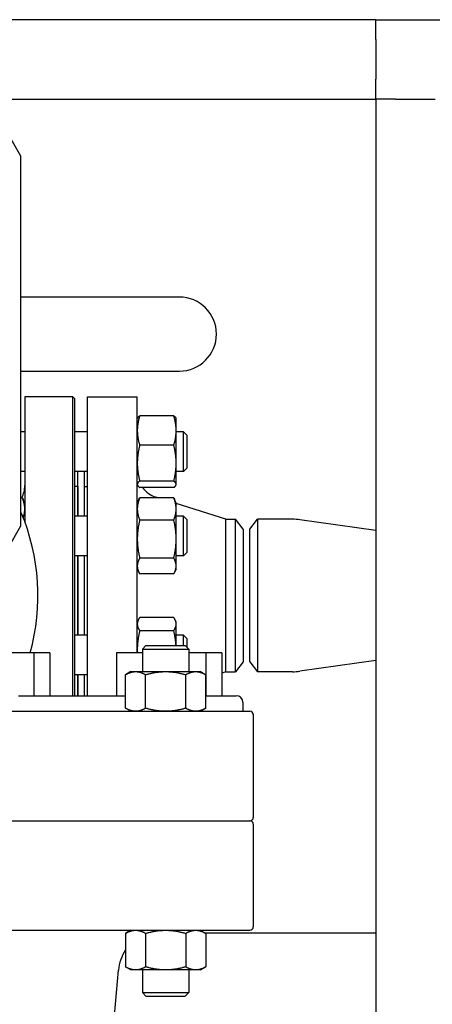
# Model space of a CAD drawing. Header units: inches. Extents: x 24 to 1128, y -69 to 748.
# Tile 482 of 656: x 614 to 622, y 358 to 377. Entities that reach past the tile are written whole.
import ezdxf

# ---------------------------------------------------------------- set-up
doc = ezdxf.new("R2010")
doc.units = ezdxf.units.IN
doc.header["$LTSCALE"] = 32
doc.header["$MEASUREMENT"] = 0
doc.layers.add('Visible (ANSI)', color=7, linetype='Continuous', lineweight=30)

msp = doc.modelspace()

# ---------------------------------------------------------------- linework, layer by layer
at = {"layer": 'Visible (ANSI)'}
for p, q in [((620.78763, 376.85867), (611.41663, 376.85867)), ((620.78763, 376.85867), (739.27356, 376.85867)), ((620.78763, 376.48367), (620.78763, 376.85867)), ((620.78763, 376.48367), (620.78763, 375.73367)), ((614.08863, 374.28076), (613.26163, 375.71317)), ((620.78763, 375.35867), (620.78763, 375.73367)), ((613.4663, 375.35867), (620.78763, 375.35867)), ((620.78763, 375.35867), (620.78763, 339.60867)), ((621.16263, 375.35867), (620.78763, 375.35867)), ((621.16263, 375.35867), (621.91263, 375.35867)), ((614.08863, 367.29658), (614.08863, 374.28076)), ((617.08063, 371.62117), (614.08863, 371.62117)), ((614.08863, 370.22117), (617.08063, 370.22117)), ((614.16063, 369.73367), (614.16063, 367.37561)), ((615.06688, 369.73367), (614.16063, 369.73367)), ((615.06688, 364.09117), (615.06688, 369.73367)), ((615.09813, 369.70242), (615.06688, 369.73367)), ((615.09813, 369.70242), (615.09813, 364.09117)), ((615.34563, 364.09117), (615.34563, 369.73367)), ((615.34563, 369.73367), (616.28563, 369.73367)), ((616.28563, 364.90117), (616.28563, 369.73367)), ((616.28563, 369.32488), (616.28978, 369.33378)), ((616.97455, 369.37636), (616.33072, 369.37636)), ((617.01963, 369.32488), (617.01548, 369.33378)), ((617.01963, 369.09837), (617.01963, 369.32488)), ((614.16063, 369.07488), (614.08863, 369.07488)), ((615.34563, 369.07488), (615.09813, 369.07488)), ((617.01963, 368.48215), (617.01963, 369.09837)), ((617.16063, 369.07488), (617.01963, 369.07488)), ((617.16063, 368.32488), (617.16063, 369.07488)), ((617.22313, 369.01238), (617.16063, 369.07488)), ((617.22313, 369.01238), (617.22313, 368.38738)), ((616.97455, 368.82039), (616.33072, 368.82039)), ((617.01963, 368.08365), (617.01963, 368.48215)), ((617.22313, 368.38738), (617.16063, 368.32488)), ((614.16063, 368.32488), (614.08863, 368.32488)), ((615.34563, 368.32488), (615.09813, 368.32488)), ((615.16563, 367.48376), (615.16563, 368.32488)), ((615.28563, 367.48376), (615.28563, 368.32488)), ((617.16063, 368.32488), (617.01963, 368.32488)), ((615.16063, 368.04367), (615.09813, 368.04367)), ((615.16063, 368.04367), (615.16063, 367.48376)), ((615.28563, 368.04367), (615.34563, 368.04367)), ((616.28563, 368.07488), (616.28978, 368.06598)), ((616.97455, 368.14391), (616.33072, 368.14391)), ((616.97455, 368.0234), (616.33072, 368.0234)), ((617.01963, 368.07488), (617.01548, 368.06598)), ((617.01963, 368.07488), (617.01963, 368.08365)), ((614.08863, 367.82726), (614.11555, 367.82726)), ((615.16063, 367.92367), (615.16563, 367.92367)), ((616.97455, 367.82726), (616.33072, 367.82726)), ((616.68474, 367.82726), (616.63466, 367.84312)), ((614.16063, 367.73376), (614.13151, 367.79622)), ((616.28563, 367.73376), (616.31476, 367.79622)), ((617.01963, 367.73376), (616.99051, 367.79622)), ((617.01963, 367.61829), (617.01963, 367.73376)), ((617.95897, 367.42367), (617.01963, 367.72119)), ((615.34563, 367.48376), (615.09813, 367.48376)), ((617.01963, 367.05008), (617.01963, 367.61829)), ((617.16063, 367.48376), (617.01963, 367.48376)), ((617.16063, 366.73376), (617.16063, 367.48376)), ((617.22313, 367.42126), (617.16063, 367.48376)), ((613.26163, 365.86417), (614.08863, 367.29658)), ((616.97455, 367.40933), (616.33072, 367.40933)), ((617.22313, 367.42126), (617.22313, 366.79626)), ((617.95897, 364.54367), (617.95897, 367.42367)), ((617.95897, 367.42367), (618.14176, 367.42367)), ((618.14176, 364.54367), (618.14176, 367.42367)), ((618.28563, 367.23617), (618.14176, 367.42367)), ((618.41063, 367.23617), (618.55451, 367.42367)), ((618.55451, 367.42367), (618.55451, 364.54367)), ((619.21457, 367.42367), (618.55451, 367.42367)), ((620.78763, 367.2091), (619.35599, 367.41362)), ((618.28563, 367.23617), (618.28563, 364.73117)), ((618.41063, 364.73117), (618.41063, 367.23617)), ((617.01963, 366.54054), (617.01963, 367.05008)), ((615.34563, 366.73376), (615.09813, 366.73376)), ((615.16063, 366.73376), (615.16063, 365.23358)), ((615.16563, 365.23358), (615.16563, 366.73376)), ((615.28563, 365.23358), (615.28563, 366.73376)), ((617.16063, 366.73376), (617.01963, 366.73376)), ((617.22313, 366.79626), (617.16063, 366.73376)), ((616.97455, 366.69083), (616.33072, 366.69083)), ((617.01963, 366.48376), (617.01963, 366.54054)), ((616.28563, 366.48376), (616.31476, 366.4213)), ((616.97455, 366.39026), (616.33072, 366.39026)), ((617.01963, 366.48376), (616.99051, 366.4213)), ((616.28563, 365.48358), (616.30511, 365.52535)), ((616.97455, 365.57014), (616.33072, 365.57014)), ((617.01963, 365.48358), (617.00016, 365.52535)), ((617.01963, 365.44443), (617.01963, 365.48358)), ((617.01963, 365.03717), (617.01963, 365.44443)), ((615.34563, 365.23358), (615.09813, 365.23358)), ((616.97455, 365.31872), (616.33072, 365.31872)), ((617.16063, 365.23358), (617.01963, 365.23358)), ((617.16063, 365.03717), (617.16063, 365.23358)), ((617.22313, 365.17108), (617.16063, 365.23358)), ((616.44979, 365.03717), (616.38364, 364.97102)), ((616.44979, 365.03717), (617.19249, 365.03717)), ((617.19249, 365.03717), (617.25864, 364.97102)), ((617.22313, 365.17108), (617.22313, 365.00653)), ((614.33063, 364.90117), (613.73063, 364.90117)), ((614.33063, 364.90117), (614.33063, 364.09117)), ((614.63063, 364.90117), (614.33063, 364.90117)), ((614.63063, 364.90117), (614.63063, 364.09117)), ((615.89018, 364.90117), (615.89018, 364.09117)), ((616.38364, 364.90117), (615.89018, 364.90117)), ((616.38364, 364.97102), (617.25864, 364.97102)), ((616.38364, 364.97102), (616.38364, 364.54667)), ((617.25864, 364.97102), (617.25864, 364.54667)), ((617.58063, 364.90117), (617.25864, 364.90117)), ((617.58063, 364.90117), (617.58063, 364.09117)), ((617.88063, 364.90117), (617.58063, 364.90117)), ((617.88063, 364.90117), (617.88063, 364.09117)), ((618.28563, 364.73117), (618.14176, 364.54367)), ((618.41063, 364.73117), (618.55451, 364.54367)), ((620.78763, 364.75824), (619.35599, 364.55372)), ((615.34563, 364.48358), (615.09813, 364.48358)), ((615.16063, 364.48358), (615.16063, 364.09117)), ((615.16563, 364.09117), (615.16563, 364.48358)), ((615.28563, 364.09117), (615.28563, 364.48358)), ((616.16514, 364.54667), (616.06366, 364.48808)), ((616.06366, 363.85526), (616.06366, 364.48808)), ((616.16514, 364.54667), (616.25303, 364.54667)), ((616.25303, 364.54667), (616.82114, 364.54667)), ((616.4424, 363.85526), (616.4424, 364.48808)), ((616.82114, 364.54667), (617.38925, 364.54667)), ((617.19988, 363.85526), (617.19988, 364.48808)), ((617.38925, 364.54667), (617.47714, 364.54667)), ((617.47714, 364.54667), (617.57863, 364.48808)), ((617.57863, 363.85526), (617.57863, 364.48808)), ((617.95897, 364.54367), (617.88063, 364.51886)), ((617.95897, 364.54367), (618.14176, 364.54367)), ((619.21457, 364.54367), (618.55451, 364.54367)), ((614.04018, 364.09117), (616.06366, 364.09117)), ((617.57863, 364.09117), (618.15563, 364.09117)), ((618.28063, 363.96617), (618.28063, 363.79667)), ((603.14763, 363.79667), (618.41363, 363.79667)), ((616.16514, 363.79667), (616.06366, 363.85526)), ((617.47714, 363.79667), (617.57863, 363.85526)), ((618.47663, 363.73367), (618.47663, 361.79217)), ((603.14763, 361.72917), (618.41363, 361.72917)), ((603.14763, 361.72917), (618.41363, 361.72917)), ((618.47663, 361.66617), (618.47663, 359.72467)), ((603.14763, 359.66167), (618.41363, 359.66167)), ((616.16374, 359.66086), (616.06366, 359.60308)), ((617.47714, 359.66167), (617.57863, 359.60308)), ((616.06366, 359.60308), (616.06366, 358.97026)), ((616.4424, 359.60308), (616.4424, 358.97026)), ((617.19988, 359.60308), (617.19988, 358.97026)), ((620.78763, 359.60867), (617.56894, 359.60867)), ((617.57863, 359.60308), (617.57863, 358.97026)), ((615.77678, 357.1602), (615.92959, 358.90675)), ((616.16514, 358.91167), (616.06366, 358.97026)), ((616.25303, 358.91167), (616.16514, 358.91167)), ((616.82114, 358.91167), (616.25303, 358.91167)), ((616.38364, 358.91167), (616.38364, 358.48332)), ((617.38925, 358.91167), (616.82114, 358.91167)), ((617.25864, 358.91167), (617.25864, 358.48332)), ((617.47714, 358.91167), (617.38925, 358.91167)), ((617.47714, 358.91167), (617.57863, 358.97026)), ((616.38364, 358.48332), (617.25864, 358.48332)), ((616.44979, 358.41717), (616.38364, 358.48332)), ((616.44979, 358.41717), (617.19249, 358.41717)), ((617.19249, 358.41717), (617.25864, 358.48332))]:
    msp.add_line(p, q, dxfattribs=at)
msp.add_circle((610.78063, 350.92117), 7.5, dxfattribs=at)
for centre, radius, start, end in [((617.08063, 370.92117), 0.7, 270, 90), ((613.66063, 368.05847), 0.5, 332.456088, 0), ((616.78563, 368.31978), 0.5, 216.354251, 252.425284), ((610.41063, 365.98367), 4, 344.298539, 23.146906), ((619.21457, 366.42367), 1, 81.869898, 90), ((619.21457, 365.54367), 1, 270, 278.130102), ((618.15563, 363.96617), 0.125, 0, 90), ((618.41363, 363.73367), 0.063, 0, 90), ((618.41363, 361.79217), 0.063, 270, 0), ((618.41363, 361.66617), 0.063, 0, 90), ((618.41363, 359.72467), 0.063, 270, 0), ((616.75344, 358.83467), 0.827, 146.519675, 175)]:
    msp.add_arc(centre, radius, start, end, dxfattribs=at)
for points, weights in [([(616.33072, 369.37636), (616.28563, 369.22738), (616.28563, 369.09837)], [1, 1.0379548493, 1]), ([(616.28978, 369.33378), (616.29907, 369.35369), (616.33072, 369.37636)], [1.01611555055, 1.02634702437, 1]), ([(616.97455, 369.37636), (617.0062, 369.35369), (617.01548, 369.33378)], [1, 1.02634702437, 1.01611555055]), ([(617.01963, 369.09837), (617.01963, 369.22738), (616.97455, 369.37636)], [1, 1.0379548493, 1]), ([(616.28563, 369.09837), (616.28563, 368.96936), (616.33072, 368.82039)], [1, 1.0379548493, 1]), ([(616.97455, 368.82039), (617.01963, 368.96936), (617.01963, 369.09837)], [1, 1.0379548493, 1]), ([(616.33072, 368.82039), (616.28563, 368.63912), (616.28563, 368.48215)], [1, 1.0379548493, 1]), ([(617.01963, 368.48215), (617.01963, 368.63912), (616.97455, 368.82039)], [1, 1.0379548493, 1]), ([(616.28563, 368.48215), (616.28563, 368.32517), (616.33072, 368.14391)], [1, 1.0379548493, 1]), ([(616.97455, 368.14391), (617.01963, 368.32517), (617.01963, 368.48215)], [1, 1.0379548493, 1]), ([(616.33072, 368.14391), (616.28563, 368.11161), (616.28563, 368.08365)], [1, 1.0379548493, 1]), ([(616.28563, 368.08365), (616.28563, 368.05569), (616.33072, 368.0234)], [1, 1.0379548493, 1]), ([(617.01963, 368.08365), (617.01963, 368.11161), (616.97455, 368.14391)], [1, 1.0379548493, 1]), ([(616.97455, 368.0234), (617.01963, 368.05569), (617.01963, 368.08365)], [1, 1.0379548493, 1]), ([(614.11555, 367.82726), (614.12445, 367.81136), (614.13151, 367.79622)], [1, 1.00727059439, 1.01175569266]), ([(614.16063, 367.61829), (614.16063, 367.71527), (614.11555, 367.82726)], [1, 1.0379548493, 1]), ([(616.33072, 367.82726), (616.28563, 367.71527), (616.28563, 367.61829)], [1, 1.0379548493, 1]), ([(616.31476, 367.79622), (616.32182, 367.81136), (616.33072, 367.82726)], [1.01175569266, 1.00727059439, 1]), ([(617.01963, 367.61829), (617.01963, 367.71527), (616.97455, 367.82726)], [1, 1.0379548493, 1]), ([(616.97455, 367.82726), (616.98345, 367.81136), (616.99051, 367.79622)], [1, 1.00727059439, 1.01175569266]), ([(614.13136, 367.45206), (614.16063, 367.53915), (614.16063, 367.61829)], [1.01166334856, 1.03075886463, 1]), ([(616.28563, 367.61829), (616.28563, 367.52131), (616.33072, 367.40933)], [1, 1.0379548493, 1]), ([(616.97455, 367.40933), (617.01963, 367.52131), (617.01963, 367.61829)], [1, 1.0379548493, 1]), ([(616.33072, 367.40933), (616.28563, 367.2168), (616.28563, 367.05008)], [1, 1.0379548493, 1]), ([(617.01963, 367.05008), (617.01963, 367.2168), (616.97455, 367.40933)], [1, 1.0379548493, 1]), ([(616.28563, 367.05008), (616.28563, 366.88335), (616.33072, 366.69083)], [1, 1.0379548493, 1]), ([(616.97455, 366.69083), (617.01963, 366.88335), (617.01963, 367.05008)], [1, 1.0379548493, 1]), ([(616.33072, 366.69083), (616.28563, 366.61029), (616.28563, 366.54054)], [1, 1.0379548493, 1]), ([(616.28563, 366.54054), (616.28563, 366.4708), (616.33072, 366.39026)], [1, 1.0379548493, 1]), ([(617.01963, 366.54054), (617.01963, 366.61029), (616.97455, 366.69083)], [1, 1.0379548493, 1]), ([(616.97455, 366.39026), (617.01963, 366.4708), (617.01963, 366.54054)], [1, 1.0379548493, 1]), ([(616.33072, 365.57014), (616.28563, 365.50277), (616.28563, 365.44443)], [1, 1.0379548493, 1]), ([(616.28563, 365.44443), (616.28563, 365.38609), (616.33072, 365.31872)], [1, 1.0379548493, 1]), ([(617.01963, 365.44443), (617.01963, 365.50277), (616.97455, 365.57014)], [1, 1.0379548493, 1]), ([(616.97455, 365.31872), (617.01963, 365.38609), (617.01963, 365.44443)], [1, 1.0379548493, 1]), ([(616.33072, 365.31872), (616.28563, 365.12806), (616.28563, 364.96294)], [1, 1.0379548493, 1]), ([(617.01753, 365.03717), (617.01011, 365.16834), (616.97455, 365.31872)], [1.01292137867, 1.02969787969, 1]), ([(616.28563, 364.96294), (616.28563, 364.93213), (616.28709, 364.90117)], [1, 1.0068701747, 1.01125322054]), ([(616.06366, 364.48808), (616.16514, 364.54667), (616.25303, 364.54667)], [1.01001874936, 1.04314139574, 1]), ([(616.25303, 364.54667), (616.34092, 364.54667), (616.4424, 364.48808)], [1, 1.04314139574, 1.01001874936]), ([(616.4424, 364.48808), (616.64537, 364.54667), (616.82114, 364.54667)], [1.01001874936, 1.04314139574, 1]), ([(616.82114, 364.54667), (616.99692, 364.54667), (617.19988, 364.48808)], [1, 1.04314139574, 1.01001874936]), ([(617.19988, 364.48808), (617.30137, 364.54667), (617.38925, 364.54667)], [1.01001874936, 1.04314139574, 1]), ([(617.38925, 364.54667), (617.47714, 364.54667), (617.57863, 364.48808)], [1, 1.04314139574, 1.01001874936]), ([(616.25303, 363.79667), (616.16514, 363.79667), (616.06366, 363.85526)], [1, 1.04314139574, 1.01001874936]), ([(616.4424, 363.85526), (616.34092, 363.79667), (616.25303, 363.79667)], [1.01001874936, 1.04314139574, 1]), ([(616.82114, 363.79667), (616.64537, 363.79667), (616.4424, 363.85526)], [1, 1.04314139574, 1.01001874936]), ([(617.19988, 363.85526), (616.99692, 363.79667), (616.82114, 363.79667)], [1.01001874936, 1.04314139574, 1]), ([(617.38925, 363.79667), (617.30137, 363.79667), (617.19988, 363.85526)], [1, 1.04314139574, 1.01001874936]), ([(617.57863, 363.85526), (617.47714, 363.79667), (617.38925, 363.79667)], [1.01001874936, 1.04314139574, 1]), ([(616.06366, 359.60308), (616.16514, 359.66167), (616.25303, 359.66167)], [1.01001874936, 1.04314139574, 1]), ([(616.25303, 359.66167), (616.34092, 359.66167), (616.4424, 359.60308)], [1, 1.04314139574, 1.01001874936]), ([(616.4424, 359.60308), (616.64537, 359.66167), (616.82114, 359.66167)], [1.01001874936, 1.04314139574, 1]), ([(616.82114, 359.66167), (616.99692, 359.66167), (617.19988, 359.60308)], [1, 1.04314139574, 1.01001874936]), ([(617.19988, 359.60308), (617.30137, 359.66167), (617.38925, 359.66167)], [1.01001874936, 1.04314139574, 1]), ([(617.38925, 359.66167), (617.47714, 359.66167), (617.57863, 359.60308)], [1, 1.04314139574, 1.01001874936]), ([(616.25303, 358.91167), (616.16514, 358.91167), (616.06366, 358.97026)], [1, 1.04314139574, 1.01001874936]), ([(616.4424, 358.97026), (616.34092, 358.91167), (616.25303, 358.91167)], [1.01001874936, 1.04314139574, 1]), ([(616.82114, 358.91167), (616.64537, 358.91167), (616.4424, 358.97026)], [1, 1.04314139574, 1.01001874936]), ([(617.19988, 358.97026), (616.99692, 358.91167), (616.82114, 358.91167)], [1.01001874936, 1.04314139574, 1]), ([(617.38925, 358.91167), (617.30137, 358.91167), (617.19988, 358.97026)], [1, 1.04314139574, 1.01001874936]), ([(617.57863, 358.97026), (617.47714, 358.91167), (617.38925, 358.91167)], [1.01001874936, 1.04314139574, 1])]:
    msp.add_rational_spline(points, weights, degree=2, dxfattribs=at)

doc.saveas('drawing.dxf')
